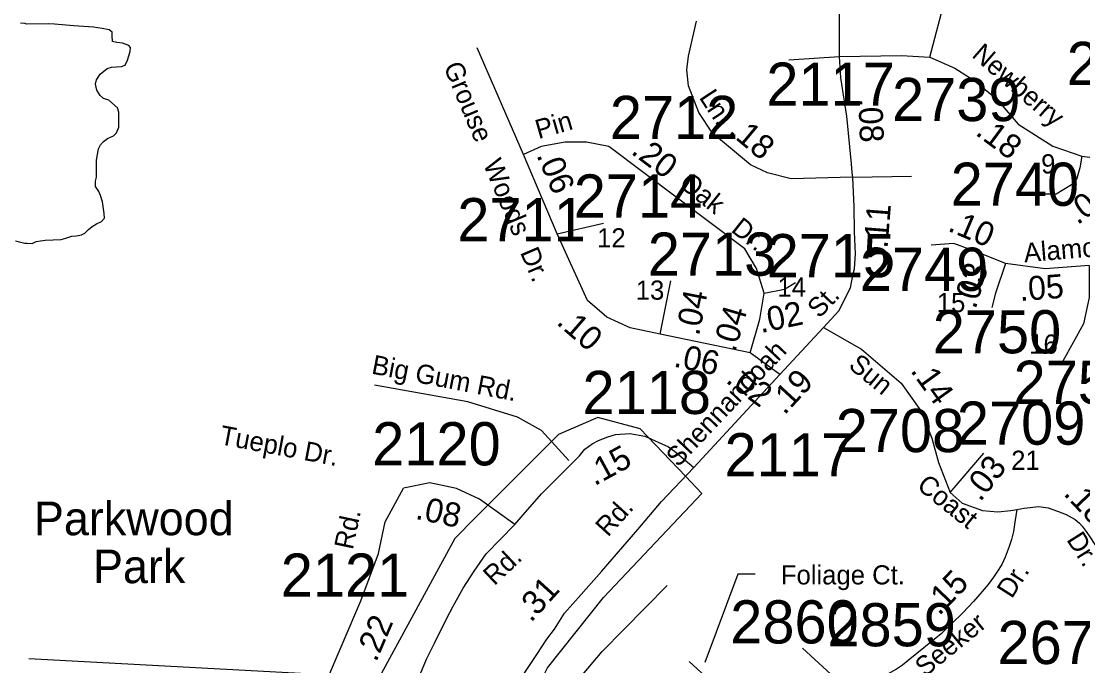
# Model space of a CAD drawing. Extents: x 1945482 to 2853149, y 66427 to 1015778.
# Drawn here: x 2345376 to 2349006, y 194854 to 197059 of the extents above; entities that cross this region are included whole.
import ezdxf

# ---------------------------------------------------------------- set-up
doc = ezdxf.new("R2010")
doc.units = 0
for name, color, linetype in [('Old_Level_10', 7, 'Continuous'), ('Old_Level_11', 7, 'Continuous'), ('Old_Level_17', 7, 'Continuous'), ('Old_Level_19', 7, 'Continuous'), ('Old_Level_32', 7, 'Continuous'), ('Old_Level_35', 7, 'Continuous'), ('Old_Level_50', 7, 'Continuous'), ('Old_Level_60', 7, 'Continuous'), ('Old_Level_8', 7, 'Continuous')]:
    doc.layers.add(name, color=color, linetype=linetype)

msp = doc.modelspace()

# ---------------------------------------------------------------- linework, layer by layer
at = {"layer": 'Old_Level_10'}
msp.add_lwpolyline([(2347886.1, 195167.9), (2347826.1, 195167.9), (2347713.2, 194865.1)], dxfattribs=at)
at = {"layer": 'Old_Level_11'}
msp.add_lwpolyline([(2348047.9, 194914.7), (2348242, 194735.1)], dxfattribs=at)
at = {"layer": 'Old_Level_32'}
for points in [[(2348174.5, 196938), (2348174.5, 197160.3), (2348181.1, 197270.3), (2348211.9, 197483.7), (2348252.6, 197637.7)], [(2348218.9, 196526), (2348008.4, 196519.9), (2347927.3, 196540.2), (2347870, 196567.6), (2347740.2, 196675.8), (2347692.6, 196747.2), (2347658, 196838.1), (2347651.5, 196892.3), (2347658, 196939.9), (2347685.3, 197059.2)], [(2348174.5, 196938), (2348385.6, 196942.4), (2348482.4, 196935.8), (2348568.2, 196898.4), (2348634.1, 196856.6), (2348710, 196795), (2348784.8, 196707), (2348903.5, 196632.2), (2349002.5, 196597)], [(2348217.9, 196542.4), (2348215.4, 196570.8), (2348199.2, 196734.5), (2348178.9, 196865.4), (2348174.5, 196938)], [(2347917, 196128.6), (2347889.7, 196213.8), (2347850.1, 196280.7), (2347385, 196630.6), (2347309, 196645.8), (2347236, 196645.8), (2347154, 196630.6), (2347093.1, 196603.2)], [(2347208.7, 196332.4), (2347093.1, 196603.2)], [(2349002.5, 196597), (2348995.9, 196557.4), (2348984.5, 196518), (2348967.4, 196499.2), (2348914.5, 196467.2), (2348863.9, 196467.2)], [(2349002.5, 196597), (2349094.8, 196586), (2349154.2, 196586), (2349193.8, 196590.4)], [(2348118.9, 196011.3), (2348171.6, 196068.3), (2348211.4, 196147), (2348220.7, 196194.6), (2348225.2, 196211.9), (2348229.2, 196263.2), (2348225.4, 196338.8), (2348224.3, 196425), (2348219.5, 196523.9), (2348217.9, 196542.4)], [(2347208.7, 196332.4), (2347366.8, 196368.9)], [(2347561.3, 195988.7), (2347458, 196009.9), (2347378.9, 196046.5), (2347312, 196104.3), (2347208.7, 196332.4)], [(2348741.8, 196230.9), (2348647.8, 196268.5), (2348565.1, 196298.6), (2348487.3, 196293.1)], [(2348741.8, 196230.9), (2348708, 196129.3), (2348695.1, 196080.3)], [(2349027.6, 196223.4), (2348877.2, 196212.1), (2348741.8, 196230.9)], [(2349027.6, 196223.4), (2349027.6, 196114.2), (2349008.8, 196023.9), (2348937.4, 195896)], [(2347561.3, 195988.7), (2347597.8, 196171.2)], [(2347917, 196128.6), (2347985.8, 196142.9), (2348023.8, 196165.7)], [(2347868.4, 195924.8), (2347901.8, 196040.4), (2347917, 196128.6)], [(2347970, 195850.2), (2348118.9, 196011.3)], [(2348118.9, 196011.3), (2348249.2, 195937.4), (2348384.6, 195820.7), (2348452.3, 195726.6), (2348489.9, 195632.6), (2348512.4, 195549.8), (2348552.2, 195447.2)], [(2347868.4, 195924.8), (2347561.3, 195988.7)], [(2347970, 195850.2), (2347868.4, 195924.8)], [(2347676.2, 195532.3), (2347970, 195850.2)], [(2347064, 195337.3), (2347092.3, 195371), (2347155.3, 195442.2), (2347230.6, 195517.6), (2347285.4, 195572.5), (2347303.7, 195595.3), (2347328.8, 195613.6), (2347350.1, 195625.2), (2347381.5, 195637.8), (2347408.2, 195645.6), (2347456.9, 195648.8), (2347508.8, 195639.3), (2347589, 195603.2), (2347609.4, 195589), (2347676.2, 195532.3)], [(2348552.2, 195447.2), (2348668, 195581.2)], [(2347061.3, 194771.1), (2347096, 194828.3), (2347139.4, 194892.5), (2347173.4, 194945.3), (2347199.8, 194979.3), (2347233.7, 195034), (2347290.3, 195098.2), (2347360, 195177.4), (2347484.5, 195320.8), (2347565.2, 195416), (2347676.2, 195532.3)], [(2346302.9, 194364.8), (2346302.2, 194408), (2346416.8, 194793.8), (2346537.9, 195076.6), (2346598.2, 195238.9), (2346620, 195346.4), (2346683.1, 195461.6)], [(2347064, 195337.3), (2346943, 195424.6), (2346864.9, 195461.1), (2346773.6, 195480.4), (2346683.1, 195461.6)], [(2348552.2, 195447.2), (2348593.2, 195410.8), (2348663, 195385.2), (2348715.3, 195381.5), (2348760, 195385.2), (2348780.2, 195388.9)], [(2348780.2, 195388.9), (2348774.1, 195346), (2348769.4, 195313.3), (2348762, 195286.2), (2348754.7, 195262.4), (2348740.7, 195225.7), (2348728.6, 195200.6), (2348713.9, 195177.5), (2348700.9, 195157.3), (2348682.5, 195132.5), (2348661.8, 195108.5), (2348632, 195074), (2348595.4, 195035.7), (2348521.8, 194964.1), (2348409.2, 194871.9), (2348389.5, 194856.8), (2348369.5, 194842.5), (2348330.1, 194821.5), (2348304.4, 194810.8), (2348252.3, 194800.5)], [(2348780.2, 195388.9), (2348805.6, 195393.6), (2348856, 195398.7), (2348887.2, 195394.1), (2348918.9, 195383.8), (2348949.3, 195371.7), (2348979.5, 195354.9), (2348994.9, 195341.9), (2349003.4, 195332), (2349014.6, 195318.5), (2349028, 195298.9), (2349049.5, 195265.3), (2349060.7, 195235), (2349074.7, 195159.1), (2349100.3, 195085.8), (2349116.4, 195054.9), (2349140.2, 195016.7), (2349214.8, 194943.2)], [(2346608.5, 194138.7), (2346626.5, 194212.8), (2346630.3, 194290.2), (2346643.5, 194421.9), (2346656.7, 194507.2), (2346660.4, 194548.3), (2346666.1, 194576.6), (2346690.6, 194680.8), (2346715.1, 194755.9), (2346734, 194810.6), (2346762.3, 194876.6), (2346788.7, 194931.4), (2346830.2, 195014.4), (2346852.8, 195057.8), (2346886.7, 195120), (2346924.4, 195178.5), (2346965.9, 195237), (2347064, 195337.3)]]:
    msp.add_lwpolyline(points, dxfattribs=at)
at = {"layer": 'Old_Level_35'}
for p, q in [((2348218.9, 196526), (2348419.9, 196528.7)), ((2346395, 194825.1), (2345401.8, 194878))]:
    msp.add_line(p, q, dxfattribs=at)
for points in [[(2348482.4, 196935.8), (2348538.8, 197149.1)], [(2347093.1, 196603.2), (2346935.1, 196968.2)], [(2348000.8, 196927), (2348174.5, 196938)], [(2347248.5, 195556.2), (2347155.6, 195659.6), (2347072.9, 195704.8), (2346903.7, 195757.5), (2346584, 195813.9)], [(2347209.1, 194687.4), (2347264.7, 194786.6), (2347362.5, 194903.2), (2347584.3, 195129)], [(2347742.3, 194794.1), (2347659.6, 194869.4)]]:
    msp.add_lwpolyline(points, dxfattribs=at)
at = {"layer": 'Old_Level_50'}
for points in [[(2347647.1, 195502.8), (2347492.4, 195664.7), (2347348.2, 195703.1), (2347213.7, 195645.4), (2346929.9, 195361.5)], [(2347117.3, 194731.6), (2347175.3, 194847.7), (2347367.5, 195088), (2347703.7, 195443.6), (2347647.1, 195502.8)], [(2346929.9, 195361.5), (2346858.2, 195289.8), (2346600.5, 194814.1)]]:
    msp.add_lwpolyline(points, dxfattribs=at)
at = {"layer": 'Old_Level_60'}
for points in [[(2345709.5, 196747.6), (2345705.7, 196763.4), (2345676, 196788.7), (2345657.5, 196795.3), (2345645.5, 196804.7), (2345634.2, 196823.3), (2345630.2, 196844), (2345633.7, 196858.6), (2345646.5, 196877.6), (2345670.5, 196897.8), (2345685.2, 196901.5), (2345719.5, 196904.7), (2345731, 196909.1), (2345740, 196926.2), (2345744.5, 196940.5), (2345748.5, 196955.2), (2345749.5, 196969.5), (2345743.7, 196976.1), (2345722, 196983.8), (2345703.5, 196986.6), (2345688.7, 196989.9), (2345687, 197009.2), (2345687.5, 197021.5), (2345676.7, 197029.8), (2345653, 197034.8), (2345622.7, 197038.4), (2345555, 197042.9), (2345489.7, 197048.6), (2345470.2, 197049.8), (2345394, 197048.9), (2345389.7, 197050.8), (2345373.7, 197052.1)], [(2345356, 196307.5), (2345388, 196299.8), (2345396.5, 196300), (2345413.7, 196299.2), (2345427.2, 196306), (2345442.5, 196307.4), (2345458, 196310.5), (2345512.2, 196312.3), (2345529.2, 196316.5), (2345549.5, 196323.8), (2345564.7, 196324.6), (2345582.7, 196329), (2345593.7, 196334.7), (2345606, 196346.7), (2345618.2, 196357.1), (2345633.5, 196366), (2345651, 196374.3), (2345661, 196385), (2345660.2, 196401.4), (2345654.5, 196441.9), (2345647, 196462.7), (2345641, 196476.8), (2345629.7, 196493.7), (2345630, 196511.7), (2345633.7, 196526.2), (2345633.5, 196583.6), (2345640.5, 196622.1), (2345647.2, 196636.7), (2345657.2, 196648.1), (2345671.5, 196657.7), (2345691.5, 196667.3), (2345702, 196677.9), (2345710.2, 196696.5), (2345709.5, 196747.6)]]:
    msp.add_lwpolyline(points, dxfattribs=at)

# ---------------------------------------------------------------- texts
at = {"layer": 'Old_Level_10'}
for s, height, rotation, p in [('Grouse', 65.62, 292.7853, (2346819.1, 196904.1)), ('Woods', 65.62, 292.8139, (2346954.4, 196571.2)), ('Dr.', 65.62, 293.2146, (2347081, 196268.7)), ('Big Gum Rd.', 65.617, 349.0888, (2346571.1, 195854.1)), ('Tueplo Dr.', 65.62, 349.375, (2346051.5, 195612.7))]:
    msp.add_text(s, height=height, rotation=rotation, dxfattribs=at).set_placement(p)
msp.add_text('Foliage Ct.', height=65.617, dxfattribs=at).set_placement((2347973.5, 195132.6))
at = {"layer": 'Old_Level_11'}
for s, height, rotation, p in [('Newberry', 65.62, 319.132, (2348623.2, 196939.3)), ('Ln.', 65.62, 303.4215, (2347692, 196798.4)), ('Pin', 65.62, 16.0583, (2347144.9, 196655.6)), ('Oak', 65.62, 321.5549, (2347622.5, 196496)), ('Dr.', 65.62, 321.5549, (2347800.1, 196341.7)), ('Alamosa', 65.62, 4.7635, (2348806.7, 196234.3)), ('St.', 65.62, 46.501, (2348105.2, 196040.3)), ('Shennandoah', 65.617, 46.6126, (2347622.3, 195531.1)), ('Sun', 65.62, 320.6106, (2348201.3, 195876)), ('Coast', 65.62, 321.2159, (2348434.8, 195463.6)), ('Rd.', 65.62, 47.7703, (2347382.1, 195292.5)), ('Rd.', 65.62, 78.0303, (2346509.7, 195248.9)), ('Dr.', 65.62, 302.271, (2348948.5, 195286)), ('Rd.', 65.62, 43.2797, (2346993.7, 195126.2)), ('Dr.', 65.62, 57.488, (2348763.2, 195081.4)), ('Sun Seeker', 65.62, 39.3287, (2348326.4, 194699.5))]:
    msp.add_text(s, height=height, rotation=rotation, dxfattribs=at).set_placement(p)
for s, height, p in [('9', 65.6, (2348863.5, 196538.5)), ('12', 65.62, (2347345.2, 196285.3)), ('13', 65.62, (2347477.4, 196106.6)), ('14', 65.62, (2347961.8, 196116.9)), ('15', 65.62, (2348506.7, 196063.7)), ('16', 65.62, (2348822.7, 195922)), ('21', 65.62, (2348761.1, 195524.6))]:
    msp.add_text(s, height=height, dxfattribs=at).set_placement(p)
at = {"layer": 'Old_Level_17'}
for s, rotation, p in [('.08', 272.2749, (2348238.3, 196795.2)), ('.18', 320.1725, (2347791.2, 196677.9)), ('.18', 323.41, (2348635.4, 196672.9)), ('.20', 323.0512, (2347457.9, 196608.2)), ('.06', 293.1065, (2347136.8, 196601.1)), ('.04', 36.2708, (2348987.7, 196360.5)), ('.11', 85.5211, (2348338.2, 196280.2)), ('.10', 337.1354, (2348540.8, 196343.3)), ('.03', 73.1603, (2348639.1, 196071.7)), ('.05', 4.292, (2348791.5, 196101.8)), ('.04', 78.6977, (2347693.5, 195980.6)), ('.04', 73.8662, (2347817, 195924.1)), ('.02', 11.735, (2347905.3, 195992.1)), ('.10', 319.1654, (2347202.9, 196025.2)), ('.06', 348.2464, (2347604.1, 195878.3)), ('.02', 323.7273, (2347781.6, 195825.6)), ('.19', 47.2479, (2347985.8, 195709.5)), ('.14', 305.735, (2348414.5, 195863.4)), ('.15', 28.6323, (2347336.4, 195468.2)), ('.03', 52.0873, (2348655.4, 195412.6)), ('.08', 348.0694, (2346721.1, 195357.4)), ('.18', 313.4318, (2348937.1, 195441.2)), ('.15', 46.2229, (2348514.9, 195022.9)), ('.31', 47.7703, (2347119.1, 194999.8)), ('.22', 66.8349, (2346589.8, 194864.4))]:
    msp.add_text(s, height=82.02, rotation=rotation, dxfattribs=at).set_placement(p)
at = {"layer": 'Old_Level_19'}
for s, p in [('Parkwood ', (2345419.6, 195301)), ('Park', (2345621.6, 195137))]:
    msp.add_text(s, height=114.83, dxfattribs=at).set_placement(p)
at = {"layer": 'Old_Level_8'}
for s, p in [('2741', (2348951.2, 196841)), ('2117', (2347923.9, 196770)), ('2739', (2348353.7, 196717.5)), ('2712', (2347388.9, 196656.2)), ('2740', (2348554.1, 196427.7)), ('2714', (2347265.4, 196387.5)), ('2711', (2346867.2, 196306.6)), ('2713', (2347518.5, 196188.6)), ('2715', (2347925, 196183.5)), ('2749', (2348243.6, 196136.9)), ('2750', (2348492.9, 195923.1)), ('2751', (2348769.3, 195750.3)), ('2118', (2347295.5, 195715.6)), ('2709', (2348575.5, 195610.7)), ('2708', (2348161.1, 195585.1)), ('2120', (2346576.4, 195540)), ('2117', (2347781.1, 195502.3)), ('2121', (2346263.6, 195090.7)), ('2860', (2347800.5, 194930.7)), ('2859', (2348132.8, 194921)), ('2674', (2348714.5, 194860.3))]:
    msp.add_text(s, height=147.64, dxfattribs=at).set_placement(p)

doc.saveas('drawing.dxf')
